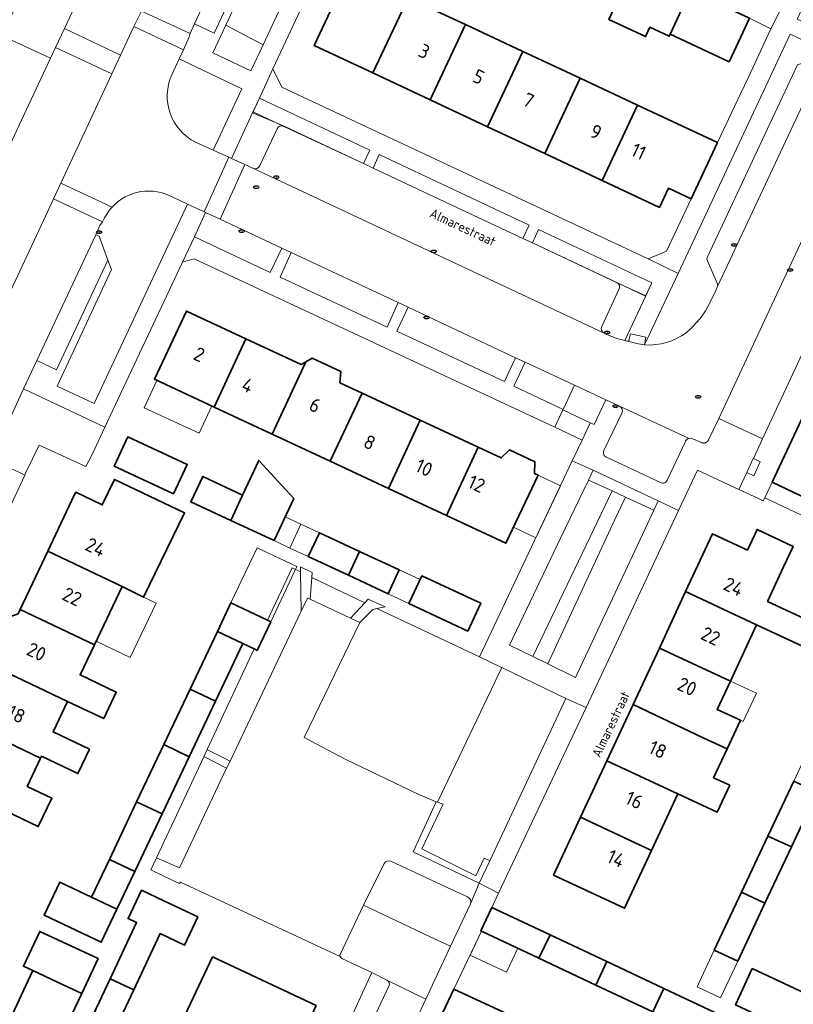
# Model space of a CAD drawing. Header units: metres. Extents: x 149984 to 156489, y 469398 to 478068.
# Tile 526 of 656: x 153799 to 153874, y 473854 to 473949. Entities that reach past the tile are written whole.
import ezdxf
from ezdxf.enums import TextEntityAlignment as Align

# ---------------------------------------------------------------- set-up
doc = ezdxf.new("R2010")
doc.units = ezdxf.units.M
doc.header["$LTSCALE"] = 0.75
for name, color, linetype, lineweight in [('B-WE-GR-BEPLANTING_CULTUUR_HEESTERS-GV', 252, 'Continuous', 18), ('B-WE-GR-BEPLANTING_CULTUUR_ROOS-GV', 252, 'Continuous', 18), ('B-WE-GR-HAAG-GV', 252, 'Continuous', 13), ('B-WE-GR-STRUIK-GV', 252, 'Continuous', 13), ('B-WE-IE-MEUBILAIR-S', 252, 'Continuous', 25), ('B-WE-OG-BEBOUWING-GV', 6, 'Continuous', 35), ('B-WE-OG-BEBOUWING-T18', 1, 'Continuous', 18), ('B-WE-OG-BEBOUWING_LUIFEL-GV', 6, 'Continuous', 18), ('B-WE-OG-TERREIN_BEGROEID-GV', 252, 'Continuous', 18), ('B-WE-OG-TERREIN_ERF-GV', 252, 'Continuous', 18), ('B-WE-OG-TOPOGRAFIE-T18', 7, 'Continuous', 18), ('B-WE-VH-OPENVERHARDING_BETONELEMENT-GV', 252, 'Continuous', 18), ('B-WE-VH-OPENVERHARDING_BETONSTRAATSTEEN-GV', 252, 'Continuous', 18), ('B-WE-VH-OPENVERHARDING_SIERBESTRATING-GV', 252, 'Continuous', 18), ('B-WE-VH-OPENVERHARDING_STRAATBAKSTEEN-GV', 252, 'Continuous', 18), ('B-WE-VH-OPENVERHARDING_TEGEL-GV', 252, 'Continuous', 18)]:
    doc.layers.add(name, color=color, linetype=linetype, lineweight=lineweight)
doc.styles.add('NLCS-ISO', font='NLCS-ISO.ttf')
doc.styles.add('NLCS-ISO-M500-T18', font='NLCS-ISO.ttf', dxfattribs={"height": 0.9})
doc.styles.add('NLCS-ISO-M750-T18', font='NLCS-ISO.ttf', dxfattribs={"height": 1.35})

# ---------------------------------------------------------------- blocks, each defined once
blk = doc.blocks.new('SIE-MEUBILAIR_PUT_KOLK-SO')
blk.add_ellipse((0, 0), major_axis=(1.25, 0), ratio=0.54)
at = {"style": 'NLCS-ISO'}
blk.add_text('klk', height=0.75, dxfattribs=at).set_placement((0.03, 0), align=Align.MIDDLE_CENTER)
blk = doc.blocks.new('SIE-MEUBILAIR_PUT_RIOOLPUT-SO')
blk.add_ellipse((0, 0), major_axis=(1.25, 0), ratio=0.54)
at = {"style": 'NLCS-ISO'}
blk.add_text('ri', height=0.75, dxfattribs=at).set_placement((-0.04, 0.07), align=Align.MIDDLE_CENTER)

msp = doc.modelspace()

# ---------------------------------------------------------------- linework, layer by layer
at = {"layer": 'B-WE-GR-BEPLANTING_CULTUUR_HEESTERS-GV', "flags": 128}
for points in [[(153822.516, 473946.78), (153818.928, 473948.667), (153817.678, 473945.984), (153821.319, 473944.264)], [(153860.229, 473901.892), (153860.64, 473902.77), (153854.36, 473905.73), (153853.907, 473904.782), (153856.203, 473903.732), (153857.491, 473903.144)], [(153826.202, 473892.14), (153826.129, 473895.917), (153825.307, 473896.301), (153822.946, 473891.254), (153823.249, 473891.11), (153821.939, 473888.349), (153821.651, 473888.486), (153817.109, 473878.777), (153817.161, 473878.744), (153819.339, 473877.671)], [(153827.232, 473895.39), (153827.072, 473893.276), (153830.944, 473891.474), (153832.33, 473892.951)], [(153845.564, 473886.701), (153845.4, 473886.78), (153843.412, 473887.717), (153833.507, 473892.392), (153833.111, 473892.309), (153831.846, 473891.042), (153826.468, 473879.939), (153830.492, 473877.828), (153837.486, 473874.468), (153839.223, 473873.753), (153839.337, 473873.711)], [(153818.998, 473876.994), (153816.854, 473878.068), (153816.788, 473878.093), (153812.219, 473868.326), (153814.438, 473867.367)]]:
    msp.add_lwpolyline(points, close=True, dxfattribs=at)
for points in [[(153876.868, 473945.802), (153877.019, 473946.111), (153876.354, 473946.42), (153873.396, 473947.796), (153862.567, 473924.702), (153859.327, 473917.817)], [(153865.4, 473926.313), (153874.081, 473944.845), (153876.868, 473945.802)], [(153814.427, 473945.41), (153813.71, 473943.876)], [(153816.005, 473937.373), (153817.695, 473936.609), (153820.461, 473942.537), (153814.427, 473945.41)], [(153824.466, 473938.936), (153821.549, 473940.303), (153821.506, 473940.211), (153819.456, 473935.81), (153820.751, 473935.211), (153821.521, 473934.855)], [(153822.189, 473935.111), (153823.861, 473938.675)], [(153807.546, 473925.99), (153807.883, 473925.084), (153802.632, 473913.848), (153806.22, 473912.159), (153815.216, 473931.393), (153813.82, 473932.06)], [(153807.002, 473929.694), (153806.765, 473929.339), (153806.466, 473928.651), (153806.359, 473928.454), (153806.694, 473928.314), (153807.546, 473925.99)], [(153866.349, 473923.786), (153865.402, 473925.925)], [(153857.445, 473918.236), (153859.442, 473922.542), (153856.702, 473923.824)], [(153856.869, 473923.221), (153855.203, 473919.6)], [(153865.68, 473921.949), (153866.184, 473923.017), (153866.356, 473923.381)]]:
    msp.add_lwpolyline(points, dxfattribs=at)
at = {"layer": 'B-WE-GR-BEPLANTING_CULTUUR_HEESTERS-GV'}
for points in [[(153813.71, 473943.876, 0.403174), (153816.005, 473937.373)], [(153823.861, 473938.675, -0.355521), (153824.466, 473938.936)], [(153821.521, 473934.855, 0.40769), (153822.189, 473935.111)], [(153813.82, 473932.06, 0.346835), (153807.938, 473931.11)], [(153807.938, 473931.11, 0.062092), (153807.002, 473929.694)], [(153865.402, 473925.925, -0.221644), (153865.4, 473926.313)], [(153856.702, 473923.824, -0.409872), (153856.869, 473923.221)], [(153866.356, 473923.381, 0.214677), (153866.349, 473923.786)], [(153863.344, 473918.985, 0.101887), (153865.68, 473921.949)], [(153855.203, 473919.6, 0.409443), (153855.428, 473918.948)], [(153855.428, 473918.948, 0.053404), (153857.445, 473918.236)], [(153859.327, 473917.817, 0.173765), (153863.344, 473918.985)]]:
    msp.add_lwpolyline(points, format="xyb", dxfattribs=at)
at = {"layer": 'B-WE-GR-BEPLANTING_CULTUUR_ROOS-GV', "flags": 128}
msp.add_lwpolyline([(153849.996, 473887.051), (153856.477, 473900.965), (153857.491, 473903.144), (153856.203, 473903.732), (153855.193, 473901.598), (153848.549, 473887.756)], close=True, dxfattribs=at)
at = {"layer": 'B-WE-GR-HAAG-GV', "flags": 128}
for points in [[(153822.162, 473941.619), (153821.506, 473940.211), (153824.536, 473938.911), (153832.199, 473935.314), (153832.803, 473936.611)], [(153833.724, 473936.178), (153833.128, 473934.878), (153847.569, 473928.099), (153848.184, 473929.373)], [(153849.105, 473928.939), (153848.505, 473927.66), (153856.644, 473923.84), (153859.437, 473922.529), (153860.026, 473923.8)]]:
    msp.add_lwpolyline(points, close=True, dxfattribs=at)
at = {"layer": 'B-WE-GR-STRUIK-GV', "flags": 128}
for points in [[(153832.199, 473935.314), (153832.803, 473936.611), (153822.162, 473941.619), (153821.549, 473940.303), (153824.466, 473938.936)], [(153833.128, 473934.878), (153847.569, 473928.099), (153848.184, 473929.373), (153833.724, 473936.178)], [(153859.442, 473922.542), (153860.026, 473923.8), (153849.105, 473928.939), (153848.505, 473927.66), (153856.702, 473923.824)], [(153839.337, 473873.711), (153839.223, 473873.753), (153836.997, 473868.928), (153843.386, 473865.898), (153844.397, 473868.051), (153843.849, 473868.316), (153843.041, 473866.596), (153837.825, 473869.207), (153839.885, 473873.511)]]:
    msp.add_lwpolyline(points, close=True, dxfattribs=at)
at = {"layer": 'B-WE-OG-BEBOUWING-GV', "flags": 128}
for points in [[(153833.103, 473944.054), (153836.507, 473951.313), (153838.427, 473955.417), (153835.846, 473956.625), (153833.926, 473952.522), (153830.959, 473953.911), (153830.856, 473953.959), (153827.461, 473946.7)], [(153862.712, 473949.735), (153863.774, 473952.003), (153858.257, 473954.584), (153857.72, 473953.454), (153857.181, 473952.318), (153857.313, 473952.257), (153855.89, 473949.217), (153859.433, 473947.559), (153859.858, 473948.467), (153861.712, 473947.599), (153861.805, 473947.797)], [(153869.468, 473949.339), (153863.774, 473952.003), (153862.712, 473949.735), (153861.805, 473947.797), (153867.498, 473945.132), (153868.406, 473947.071)], [(153836.507, 473951.313), (153833.103, 473944.054), (153838.651, 473941.452), (153842.057, 473948.716)], [(153847.586, 473946.128), (153842.057, 473948.716), (153838.651, 473941.452), (153844.178, 473938.861)], [(153849.704, 473936.269), (153853.115, 473943.541), (153847.586, 473946.128), (153844.178, 473938.861)], [(153849.704, 473936.269), (153855.231, 473933.677), (153858.644, 473940.953), (153853.115, 473943.541)], [(153858.644, 473940.953), (153855.231, 473933.677), (153860.773, 473931.078), (153861.644, 473932.934), (153863.816, 473931.915), (153866.368, 473937.339)], [(153820.852, 473918.408), (153815.109, 473921.085), (153812.04, 473914.502), (153817.783, 473911.825)], [(153823.39, 473909.211), (153826.639, 473916.179), (153826.203, 473915.914), (153820.852, 473918.408), (153817.783, 473911.825)], [(153828.998, 473906.597), (153832.066, 473913.18), (153829.928, 473914.177), (153830.015, 473915.262), (153827.25, 473916.551), (153826.639, 473916.179), (153823.39, 473909.211)], [(153832.066, 473913.18), (153828.998, 473906.597), (153834.605, 473903.983), (153837.674, 473910.567)], [(153899.381, 473899.981), (153874.951, 473911.64), (153871.654, 473904.591), (153896.029, 473892.957), (153896.098, 473893.102)], [(153834.605, 473903.983), (153840.212, 473901.369), (153843.281, 473907.953), (153837.674, 473910.567)], [(153808.14, 473906.129), (153813.868, 473903.458), (153815.19, 473906.295), (153809.462, 473908.965)], [(153843.281, 473907.953), (153840.212, 473901.369), (153845.955, 473898.692), (153849.052, 473905.263), (153848.699, 473905.428), (153848.753, 473906.539), (153846.288, 473907.688), (153845.499, 473906.919)], [(153819.4, 473900.881), (153823.571, 473898.936), (153825.467, 473903.002), (153822.1, 473906.672), (153820.536, 473903.317)], [(153801.735, 473897.912), (153808.907, 473894.508), (153810.985, 473893.469), (153814.935, 473901.632), (153808.159, 473904.847), (153806.993, 473902.39), (153804.436, 473903.603), (153804.327, 473903.373)], [(153819.4, 473900.881), (153820.536, 473903.317), (153816.687, 473905.111), (153815.552, 473902.675)], [(153830.744, 473895.592), (153831.819, 473897.899), (153827.948, 473899.698), (153826.874, 473897.396)], [(153863.299, 473894.02), (153870.14, 473890.806), (153875.596, 473888.263), (153876.657, 473890.539), (153871.2, 473893.081), (153872.75, 473896.406), (153873.672, 473898.383), (153870.19, 473900.026), (153869.261, 473898.032), (153865.898, 473899.599)], [(153808.907, 473894.508), (153801.735, 473897.912), (153799.072, 473892.302), (153806.244, 473888.898)], [(153831.819, 473897.899), (153830.744, 473895.592), (153834.579, 473893.804), (153835.656, 473896.116)], [(153842.284, 473890.212), (153843.533, 473892.89), (153837.843, 473895.542), (153836.595, 473892.864)], [(153870.14, 473890.806), (153863.299, 473894.02), (153860.763, 473888.577), (153867.613, 473885.386)], [(153818.105, 473890.168), (153820.563, 473889.002), (153821.651, 473888.486), (153821.939, 473888.349), (153823.249, 473891.11), (153822.946, 473891.254), (153819.415, 473892.928)], [(153796.473, 473886.828), (153803.646, 473883.423), (153807.135, 473881.767), (153808.348, 473884.323), (153804.859, 473885.979), (153806.244, 473888.898), (153799.072, 473892.302), (153798.869, 473891.875), (153797.77, 473891.483), (153796.986, 473889.83), (153797.375, 473888.729)], [(153815.469, 473884.614), (153817.927, 473883.448), (153820.563, 473889.002), (153818.105, 473890.168)], [(153867.294, 473878.838), (153868.586, 473881.608), (153866.34, 473882.655), (153867.613, 473885.386), (153860.763, 473888.577), (153858.227, 473883.134), (153865.048, 473879.883)], [(153793.874, 473881.353), (153801.047, 473877.949), (153801.135, 473878.133), (153804.636, 473876.472), (153805.75, 473878.818), (153802.248, 473880.48), (153803.646, 473883.423), (153796.473, 473886.828)], [(153817.927, 473883.448), (153815.469, 473884.614), (153812.93, 473879.264), (153815.387, 473878.098)], [(153862.539, 473874.501), (153866.337, 473872.732), (153867.555, 473875.344), (153866.002, 473876.067), (153867.294, 473878.838), (153865.048, 473879.883), (153858.227, 473883.134), (153855.692, 473877.691)], [(153801.047, 473877.949), (153793.874, 473881.353), (153791.276, 473875.879), (153798.449, 473872.474), (153800.817, 473871.35), (153802.124, 473874.103), (153799.755, 473875.227)], [(153810.312, 473873.748), (153812.769, 473872.582), (153815.387, 473878.098), (153812.93, 473879.264)], [(153855.692, 473877.691), (153853.156, 473872.248), (153860.002, 473869.059), (153862.539, 473874.501)], [(153873.51, 473869.39), (153875.992, 473874.667), (153873.736, 473875.742), (153871.244, 473870.445)], [(153807.676, 473868.194), (153810.133, 473867.028), (153812.769, 473872.582), (153810.312, 473873.748)], [(153853.156, 473872.248), (153850.557, 473866.669), (153857.401, 473863.478), (153860.002, 473869.059)], [(153873.51, 473869.39), (153871.244, 473870.445), (153868.688, 473865.013), (153870.954, 473863.957)], [(153810.133, 473867.028), (153807.676, 473868.194), (153805.948, 473864.554), (153808.405, 473863.388)], [(153808.405, 473863.388), (153805.948, 473864.554), (153802.911, 473865.996), (153801.397, 473862.806), (153806.891, 473860.199)], [(153807.753, 473856.667), (153810.025, 473855.601), (153812.576, 473861.032), (153814.93, 473859.926), (153816.213, 473862.659), (153812.924, 473864.203), (153810.764, 473865.217), (153809.481, 473862.484), (153810.304, 473862.098)], [(153870.954, 473863.957), (153868.688, 473865.013), (153866.066, 473859.438), (153868.332, 473858.382)], [(153849.142, 473858.645), (153850.208, 473860.91), (153844.598, 473863.549), (153843.54, 473861.284), (153843.583, 473861.264)], [(153803.217, 473856.096), (153805.027, 473855.253), (153806.596, 473858.622), (153800.959, 473861.247), (153799.39, 473857.878), (153800.278, 473857.464)], [(153849.142, 473858.645), (153854.643, 473856.055), (153855.703, 473858.324), (153850.208, 473860.91)], [(153888.63, 473855.074), (153888.829, 473855.5), (153882.237, 473858.587), (153880.514, 473859.394), (153877.904, 473853.821), (153869.728, 473857.651), (153868.104, 473854.158), (153877.994, 473849.528), (153879.628, 473853.014), (153886.219, 473849.927), (153887.265, 473852.16), (153888.021, 473851.806), (153889.385, 473854.72)], [(153817.676, 473851.847), (153824.971, 473848.421), (153827.63, 473854.082), (153817.619, 473858.784), (153814.96, 473853.123)], [(153855.703, 473858.324), (153854.643, 473856.055), (153860.128, 473853.472), (153861.189, 473855.742)], [(153805.027, 473855.253), (153803.217, 473856.096), (153800.278, 473857.464), (153798.066, 473852.713), (153801.012, 473851.359), (153802.815, 473850.585)], [(153810.025, 473855.601), (153807.753, 473856.667), (153805.096, 473851.011), (153807.368, 473849.944)], [(153841.82, 473842.925), (153845.215, 473850.193), (153846.47, 473852.88), (153846.562, 473853.078), (153840.911, 473855.656), (153839.587, 473852.822), (153836.192, 473845.554)], [(153865.611, 473850.891), (153866.672, 473853.162), (153861.189, 473855.742), (153860.128, 473853.472)]]:
    msp.add_lwpolyline(points, close=True, dxfattribs=at)
at = {"layer": 'B-WE-OG-BEBOUWING_LUIFEL-GV', "flags": 128}
for points in [[(153817.56, 473911.929), (153812.263, 473914.398), (153811.034, 473911.762), (153816.332, 473909.293)], [(153851.22, 473904.238), (153849.052, 473905.263), (153846.681, 473900.232), (153848.845, 473899.213)], [(153826.168, 473900.525), (153824.642, 473901.234), (153823.571, 473898.936), (153825.096, 473898.225)], [(153827.948, 473899.698), (153826.168, 473900.525), (153825.096, 473898.225), (153826.874, 473897.396)], [(153819.415, 473892.928), (153823.249, 473891.11), (153825.777, 473896.439), (153821.944, 473898.257)], [(153837.673, 473895.176), (153835.656, 473896.116), (153834.579, 473893.804), (153836.595, 473892.864)], [(153812.181, 473892.901), (153810.985, 473893.469), (153808.907, 473894.508), (153806.4, 473889.227), (153809.695, 473887.663)], [(153870.131, 473884.212), (153867.613, 473885.386), (153866.34, 473882.655), (153868.586, 473881.608), (153868.858, 473881.481)], [(153847.093, 473859.61), (153843.583, 473861.264), (153842.488, 473858.965), (153846.008, 473857.307)], [(153868.332, 473858.382), (153866.066, 473859.438), (153864.408, 473855.88), (153866.674, 473854.824)]]:
    msp.add_lwpolyline(points, close=True, dxfattribs=at)
at = {"layer": 'B-WE-OG-TERREIN_BEGROEID-GV', "flags": 128}
for points in [[(153810.768, 473950.013), (153817.91, 473965.212), (153824.869, 473980.185), (153831.913, 473995.128), (153834.189, 474000), (153840.544, 474013.629), (153840.613, 474013.775), (153835.106, 474016.389), (153827.444, 474000), (153810.637, 473964.021), (153809.937, 473962.524), (153809.094, 473960.655), (153803.348, 473948.332), (153808.756, 473945.782), (153810.043, 473948.536)], [(153829.722, 473962.278), (153826.075, 473964.011), (153818.928, 473948.667), (153822.516, 473946.78)], [(153816.966, 473930.599), (153815.885, 473928.253), (153823.211, 473924.795), (153824.312, 473927.149), (153818.367, 473929.941)], [(153835.568, 473921.923), (153825.23, 473926.746), (153824.156, 473924.367), (153834.501, 473919.547)], [(153836.503, 473921.472), (153835.419, 473919.132), (153845.805, 473914.281), (153846.889, 473916.587), (153838.424, 473920.547)], [(153847.824, 473916.146), (153846.724, 473913.845), (153851.474, 473911.6), (153852.562, 473913.938)], [(153853.907, 473904.782), (153851.259, 473899.236), (153846.3, 473888.85), (153848.549, 473887.756), (153855.193, 473901.598), (153856.203, 473903.732)], [(153849.996, 473887.051), (153852.67, 473885.75), (153859.355, 473900.025), (153860.229, 473901.892), (153857.491, 473903.144), (153856.477, 473900.965)], [(153851.75, 473883.71), (153845.564, 473886.701), (153839.337, 473873.711), (153839.885, 473873.511), (153837.825, 473869.207), (153843.041, 473866.596), (153843.849, 473868.316), (153844.397, 473868.051)]]:
    msp.add_lwpolyline(points, close=True, dxfattribs=at)
msp.add_lwpolyline([(153782.607, 473889.972), (153783.081, 473890.852), (153789.303, 473904.138), (153795.822, 473918.109), (153801.769, 473930.775), (153802.286, 473931.918), (153802.99, 473933.437), (153807.919, 473943.972), (153802.493, 473946.508), (153802.012, 473945.482), (153778.087, 473894.457), (153777.239, 473892.649)], dxfattribs=at)
at = {"layer": 'B-WE-OG-TERREIN_ERF-GV', "flags": 128}
for points in [[(153831.425, 473961.494), (153823.466, 473944.452), (153824.334, 473942.683), (153859.687, 473926.114), (153861.446, 473926.876), (153863.816, 473931.915), (153861.644, 473932.934), (153860.773, 473931.078), (153855.231, 473933.677), (153849.704, 473936.269), (153844.178, 473938.861), (153838.651, 473941.452), (153833.103, 473944.054), (153827.461, 473946.7), (153830.856, 473953.959)], [(153836.507, 473951.313), (153842.057, 473948.716), (153847.586, 473946.128), (153853.115, 473943.541), (153858.644, 473940.953), (153866.368, 473937.339), (153868.547, 473941.971), (153869.385, 473943.724), (153871.516, 473948.314), (153869.468, 473949.339), (153868.406, 473947.071), (153867.498, 473945.132), (153861.805, 473947.797), (153861.712, 473947.599), (153859.858, 473948.467), (153859.433, 473947.559), (153855.89, 473949.217)], [(153810.133, 473867.028), (153808.405, 473863.388), (153806.891, 473860.199), (153801.397, 473862.806), (153802.911, 473865.996), (153805.948, 473864.554), (153807.676, 473868.194), (153810.312, 473873.748), (153812.93, 473879.264), (153815.469, 473884.614), (153818.105, 473890.168), (153819.415, 473892.928), (153822.946, 473891.254), (153825.307, 473896.301), (153826.129, 473895.917), (153826.12, 473896.408), (153827.268, 473895.86), (153827.232, 473895.39), (153832.33, 473892.951), (153832.65, 473893.292), (153834.292, 473892.556), (153833.507, 473892.392), (153843.412, 473887.717), (153852.358, 473906.646), (153853.302, 473908.643), (153850.672, 473909.871), (153815.877, 473926.128), (153814.723, 473925.787), (153807.24, 473909.883), (153805.998, 473907.17), (153805.415, 473906.097), (153800.895, 473908.161), (153799.624, 473905.501), (153799.505, 473905.252), (153791.935, 473888.992)], [(153798.869, 473891.875), (153799.072, 473892.302), (153801.735, 473897.912), (153804.327, 473903.373), (153804.436, 473903.603), (153806.993, 473902.39), (153808.159, 473904.847), (153814.935, 473901.632), (153810.985, 473893.469), (153808.907, 473894.508), (153806.244, 473888.898), (153804.859, 473885.979), (153808.348, 473884.323), (153807.135, 473881.767), (153803.646, 473883.423), (153802.248, 473880.48), (153805.75, 473878.818), (153804.636, 473876.472), (153801.135, 473878.133), (153801.047, 473877.949), (153799.755, 473875.227), (153802.124, 473874.103), (153800.817, 473871.35), (153798.449, 473872.474)], [(153890.053, 473891.103), (153885.652, 473893.174), (153885.531, 473893.231), (153886.539, 473895.375), (153885.879, 473895.684), (153886.004, 473895.949), (153883.742, 473897.013), (153870.933, 473903.065), (153870.796, 473902.775), (153870.258, 473903.029), (153868.44, 473903.877), (153864.427, 473905.747), (153862.595, 473901.849), (153853.696, 473882.843), (153845.252, 473864.935), (153844.598, 473863.549), (153850.208, 473860.91), (153855.703, 473858.324), (153861.189, 473855.742), (153866.672, 473853.162)], [(153875.596, 473888.263), (153870.14, 473890.806), (153867.613, 473885.386), (153866.34, 473882.655), (153868.586, 473881.608), (153867.294, 473878.838), (153866.002, 473876.067), (153867.555, 473875.344), (153866.337, 473872.732), (153862.539, 473874.501), (153860.002, 473869.059), (153857.401, 473863.478), (153850.557, 473866.669), (153853.156, 473872.248), (153855.692, 473877.691), (153858.227, 473883.134), (153860.763, 473888.577), (153863.299, 473894.02), (153865.898, 473899.599), (153869.261, 473898.032), (153870.19, 473900.026), (153873.672, 473898.383), (153872.75, 473896.406), (153871.2, 473893.081), (153876.657, 473890.539)], [(153829.947, 473858.813), (153814.557, 473866.001), (153814.463, 473865.858), (153813.747, 473866.195), (153811.678, 473867.17), (153812.219, 473868.326), (153816.788, 473878.093), (153817.109, 473878.777), (153821.651, 473888.486), (153820.563, 473889.002), (153817.927, 473883.448), (153815.387, 473878.098), (153812.769, 473872.582), (153810.133, 473867.028)], [(153860.128, 473853.472), (153854.643, 473856.055), (153849.142, 473858.645), (153843.583, 473861.264), (153840.911, 473855.656), (153846.562, 473853.078)], [(153829.802, 473850.274), (153833.01, 473857.27), (153830.103, 473858.64)], [(153868.104, 473854.158), (153869.728, 473857.651), (153877.904, 473853.821)]]:
    msp.add_lwpolyline(points, dxfattribs=at)
for points in [[(153840.212, 473901.369), (153834.605, 473903.983), (153828.998, 473906.597), (153823.39, 473909.211), (153817.783, 473911.825), (153812.04, 473914.502), (153815.109, 473921.085), (153820.852, 473918.408), (153826.203, 473915.914), (153826.639, 473916.179), (153827.25, 473916.551), (153830.015, 473915.262), (153829.928, 473914.177), (153832.066, 473913.18), (153837.674, 473910.567), (153843.281, 473907.953), (153845.499, 473906.919), (153846.288, 473907.688), (153848.753, 473906.539), (153848.699, 473905.428), (153849.052, 473905.263), (153845.955, 473898.692)], [(153808.14, 473906.129), (153809.462, 473908.965), (153815.19, 473906.295), (153813.868, 473903.458)], [(153823.571, 473898.936), (153819.4, 473900.881), (153815.552, 473902.675), (153816.687, 473905.111), (153820.536, 473903.317), (153822.1, 473906.672), (153825.467, 473903.002)], [(153834.579, 473893.804), (153830.744, 473895.592), (153826.874, 473897.396), (153827.948, 473899.698), (153831.819, 473897.899), (153835.656, 473896.116)], [(153836.595, 473892.864), (153837.843, 473895.542), (153843.533, 473892.89), (153842.284, 473890.212)], [(153873.51, 473869.39), (153870.954, 473863.957), (153868.332, 473858.382), (153866.066, 473859.438), (153868.688, 473865.013), (153871.244, 473870.445), (153873.736, 473875.742), (153876.356, 473881.313), (153878.936, 473886.797), (153881.631, 473892.526), (153882.05, 473893.417), (153884.312, 473892.352), (153883.893, 473891.462), (153883.824, 473891.315), (153882.223, 473887.912), (153884.629, 473886.781), (153883.604, 473884.602), (153881.198, 473885.733), (153878.622, 473880.257), (153875.992, 473874.667)], [(153799.583, 473833.37), (153796.988, 473827.845), (153794.328, 473822.183), (153797.184, 473820.841), (153796.28, 473818.915), (153791.152, 473821.324), (153792.057, 473823.25), (153794.716, 473828.912), (153797.311, 473834.437), (153799.906, 473839.962), (153802.502, 473845.487), (153805.096, 473851.011), (153807.753, 473856.667), (153810.304, 473862.098), (153809.481, 473862.484), (153810.764, 473865.217), (153812.924, 473864.203), (153816.213, 473862.659), (153814.93, 473859.926), (153812.576, 473861.032), (153810.025, 473855.601), (153807.368, 473849.944), (153804.773, 473844.42), (153802.178, 473838.895)], [(153795.465, 473847.127), (153798.066, 473852.713), (153800.278, 473857.464), (153799.39, 473857.878), (153800.959, 473861.247), (153806.596, 473858.622), (153805.027, 473855.253), (153802.815, 473850.585), (153800.16, 473844.955), (153797.78, 473839.562), (153795.189, 473834.15), (153793.364, 473834.933), (153790.425, 473836.301), (153792.944, 473841.713)], [(153809.89, 473835.272), (153812.486, 473840.797), (153815.081, 473846.322), (153817.676, 473851.847), (153814.96, 473853.123), (153817.619, 473858.784), (153827.63, 473854.082), (153824.971, 473848.421), (153822.376, 473842.896), (153819.78, 473837.371), (153817.185, 473831.845), (153814.59, 473826.32), (153813.45, 473823.893), (153814.104, 473822.968), (153813.27, 473821.18), (153812.136, 473821.095), (153811.995, 473820.795), (153809.336, 473815.135), (153802.041, 473818.561), (153804.7, 473824.222), (153802.355, 473825.324), (153804.95, 473830.849), (153807.295, 473829.747)]]:
    msp.add_lwpolyline(points, close=True, dxfattribs=at)
at = {"layer": 'B-WE-OG-TERREIN_ERF-GV'}
msp.add_lwpolyline([(153830.103, 473858.64, -0.209638), (153829.947, 473858.813)], format="xyb", dxfattribs=at)
at = {"layer": 'B-WE-VH-OPENVERHARDING_BETONELEMENT-GV', "flags": 128}
for points in [[(153859.458, 473918.571), (153857.985, 473918.876), (153857.796, 473918.159)], [(153859.327, 473917.817), (153859.458, 473918.571)]]:
    msp.add_lwpolyline(points, dxfattribs=at)
at = {"layer": 'B-WE-VH-OPENVERHARDING_BETONELEMENT-GV'}
msp.add_lwpolyline([(153857.796, 473918.159, 0.022125), (153859.327, 473917.817)], format="xyb", dxfattribs=at)
at = {"layer": 'B-WE-VH-OPENVERHARDING_BETONELEMENT-GV', "flags": 128}
msp.add_lwpolyline([(153869.197, 473905.501), (153869.869, 473905.19), (153870.494, 473906.541), (153869.834, 473906.846), (153869.822, 473906.852)], close=True, dxfattribs=at)
at = {"layer": 'B-WE-VH-OPENVERHARDING_BETONSTRAATSTEEN-GV', "flags": 128}
for points in [[(153815.884, 473948.792), (153817.78, 473947.899), (153825.463, 473964.289), (153823.544, 473965.181)], [(153810.043, 473948.536), (153814.834, 473946.281), (153815.368, 473947.53), (153815.467, 473947.849), (153810.768, 473950.013)], [(153866.505, 473910.733), (153870.724, 473908.77), (153886.227, 473941.983), (153882.696, 473943.604), (153882.023, 473943.913), (153871.178, 473920.724)], [(153816.844, 473930.663), (153816.966, 473930.599), (153818.367, 473929.941), (153820.751, 473935.211), (153819.456, 473935.81), (153819.217, 473935.921)], [(153807.546, 473925.99), (153806.694, 473928.314), (153806.359, 473928.454), (153800.693, 473916.326), (153802.577, 473915.418)], [(153796.257, 473906.804), (153798.128, 473905.921), (153799.505, 473905.252), (153799.624, 473905.501), (153800.895, 473908.161), (153805.415, 473906.097), (153805.998, 473907.17), (153807.24, 473909.883), (153799.394, 473913.576)], [(153851.456, 473911.56), (153854.096, 473910.317), (153854.458, 473910.147), (153855.584, 473912.535), (153852.562, 473913.938), (153851.474, 473911.6)]]:
    msp.add_lwpolyline(points, close=True, dxfattribs=at)
for points in [[(153866.356, 473923.381), (153876.868, 473945.802), (153874.081, 473944.845), (153865.4, 473926.313)], [(153823.861, 473938.675), (153822.189, 473935.111)], [(153847.569, 473928.099), (153833.128, 473934.878), (153832.199, 473935.314), (153824.466, 473938.936)], [(153821.521, 473934.855), (153855.428, 473918.948)], [(153807.938, 473931.11), (153802.99, 473933.437), (153802.286, 473931.918)], [(153802.286, 473931.918), (153807.002, 473929.694)], [(153856.702, 473923.824), (153848.505, 473927.66), (153847.569, 473928.099)], [(153865.402, 473925.925), (153866.349, 473923.786)], [(153855.203, 473919.6), (153856.869, 473923.221)], [(153863.626, 473908.794), (153856.93, 473911.909)], [(153857.155, 473911.247), (153855.41, 473907.623)], [(153861.513, 473904.753), (153861.518, 473904.765), (153863.237, 473908.425)], [(153855.667, 473906.975), (153860.883, 473904.538)], [(153834.197, 473867.787), (153832.21, 473863.758), (153838.581, 473860.756), (153840.598, 473859.811), (153842.539, 473863.886)], [(153840.693, 473865.293), (153834.843, 473868.024)], [(153842.249, 473864.563), (153840.693, 473865.293)], [(153832.21, 473863.758), (153829.949, 473859.012)], [(153830.103, 473858.64), (153833.01, 473857.27), (153834.462, 473856.552), (153838.213, 473854.697), (153840.598, 473859.811), (153838.581, 473860.756), (153832.21, 473863.758)], [(153834.462, 473856.552), (153833.01, 473857.27), (153829.802, 473850.274), (153831.606, 473849.436), (153833.893, 473854.323), (153834.655, 473855.95)]]:
    msp.add_lwpolyline(points, dxfattribs=at)
at = {"layer": 'B-WE-VH-OPENVERHARDING_BETONSTRAATSTEEN-GV'}
for points in [[(153824.466, 473938.936, 0.355521), (153823.861, 473938.675)], [(153822.189, 473935.111, -0.40769), (153821.521, 473934.855)], [(153807.002, 473929.694, -0.062092), (153807.938, 473931.11)], [(153865.4, 473926.313, 0.221644), (153865.402, 473925.925)], [(153856.869, 473923.221, 0.409872), (153856.702, 473923.824)], [(153866.349, 473923.786, -0.214677), (153866.356, 473923.381)], [(153855.428, 473918.948, -0.409443), (153855.203, 473919.6)], [(153856.93, 473911.909, -0.412025), (153857.155, 473911.247)], [(153863.237, 473908.425, -0.266445), (153863.626, 473908.794)], [(153855.41, 473907.623, 0.424877), (153855.667, 473906.975)], [(153860.883, 473904.538, 0.443239), (153861.513, 473904.753)], [(153834.843, 473868.024, 0.391231), (153834.197, 473867.787)], [(153842.539, 473863.886, 0.395971), (153842.249, 473864.563)], [(153829.949, 473859.012, 0.170889), (153829.947, 473858.813)], [(153829.947, 473858.813, 0.209638), (153830.103, 473858.64)], [(153834.655, 473855.95, 0.4037), (153834.462, 473856.552)]]:
    msp.add_lwpolyline(points, format="xyb", dxfattribs=at)
at = {"layer": 'B-WE-VH-OPENVERHARDING_SIERBESTRATING-GV', "flags": 128}
for points in [[(153826.129, 473895.917), (153826.202, 473892.14), (153826.801, 473893.404), (153827.072, 473893.276), (153827.232, 473895.39), (153827.268, 473895.86), (153826.12, 473896.408)], [(153832.33, 473892.951), (153830.944, 473891.474), (153831.846, 473891.042), (153833.111, 473892.309), (153833.507, 473892.392), (153834.292, 473892.556), (153832.65, 473893.292)], [(153817.109, 473878.777), (153816.788, 473878.093), (153816.854, 473878.068), (153818.998, 473876.994), (153819.339, 473877.671), (153817.161, 473878.744)]]:
    msp.add_lwpolyline(points, close=True, dxfattribs=at)
at = {"layer": 'B-WE-VH-OPENVERHARDING_STRAATBAKSTEEN-GV', "flags": 128}
msp.add_lwpolyline([(153844.653, 474010.235), (153844.781, 474010.526), (153845.217, 474011.516), (153840.544, 474013.629), (153834.189, 474000), (153831.913, 473995.128), (153824.869, 473980.185), (153817.91, 473965.212), (153810.768, 473950.013), (153815.467, 473947.849), (153815.884, 473948.792), (153823.544, 473965.181), (153825.744, 473969.845), (153827.116, 473972.869), (153829.602, 473978.116), (153839.844, 474000), (153843.28, 474007.352), (153843.771, 474008.445)], close=True, dxfattribs=at)
for points in [[(153798.484, 473950.168), (153797.772, 473948.554), (153797.346, 473947.634), (153802.012, 473945.482), (153802.493, 473946.508), (153803.348, 473948.332), (153809.094, 473960.655), (153809.937, 473962.524), (153810.637, 473964.021), (153805.898, 473966.02), (153805.689, 473965.619)], [(153814.834, 473946.281), (153810.043, 473948.536), (153808.756, 473945.782), (153807.919, 473943.972), (153802.99, 473933.437), (153807.938, 473931.11)], [(153773.445, 473896.614), (153778.087, 473894.457), (153802.012, 473945.482), (153797.346, 473947.634)], [(153813.71, 473943.876), (153814.427, 473945.41), (153814.834, 473946.281)], [(153876.868, 473945.802), (153866.356, 473923.381), (153866.184, 473923.017), (153865.68, 473921.949)], [(153863.892, 473908.791), (153864.814, 473908.41), (153864.829, 473908.402), (153864.844, 473908.395), (153864.86, 473908.388), (153864.876, 473908.382), (153864.892, 473908.376), (153864.908, 473908.371), (153864.924, 473908.367), (153864.94, 473908.363), (153864.957, 473908.359), (153864.974, 473908.357), (153864.99, 473908.354), (153865.007, 473908.353), (153865.024, 473908.352), (153865.041, 473908.351), (153865.058, 473908.351), (153865.075, 473908.352), (153865.092, 473908.353), (153865.109, 473908.355), (153865.125, 473908.357), (153865.142, 473908.36), (153865.159, 473908.364), (153865.175, 473908.368), (153865.191, 473908.373), (153865.207, 473908.378), (153865.223, 473908.384), (153865.239, 473908.39), (153865.254, 473908.397), (153865.269, 473908.405), (153865.284, 473908.413), (153865.299, 473908.421), (153865.313, 473908.43), (153865.327, 473908.44), (153865.341, 473908.45), (153865.354, 473908.46), (153865.367, 473908.471), (153865.38, 473908.482), (153865.392, 473908.494), (153865.404, 473908.506), (153865.415, 473908.519), (153865.426, 473908.532), (153865.437, 473908.545), (153865.447, 473908.559), (153865.456, 473908.573), (153865.465, 473908.587), (153865.474, 473908.601), (153865.482, 473908.616), (153865.489, 473908.632), (153865.496, 473908.647), (153866.505, 473910.733), (153871.178, 473920.724), (153882.023, 473943.913)], [(153813.82, 473932.06), (153815.216, 473931.393), (153816.844, 473930.663), (153819.217, 473935.921), (153817.695, 473936.609), (153816.005, 473937.373)], [(153855.428, 473918.948), (153821.521, 473934.855), (153820.751, 473935.211), (153818.367, 473929.941), (153824.312, 473927.149)], [(153796.257, 473906.804), (153799.394, 473913.576), (153800.693, 473916.326), (153806.359, 473928.454), (153806.466, 473928.651), (153806.765, 473929.339), (153807.002, 473929.694), (153802.286, 473931.918), (153801.769, 473930.775), (153795.822, 473918.109)], [(153824.312, 473927.149), (153825.23, 473926.746), (153835.568, 473921.923), (153836.503, 473921.472), (153838.424, 473920.547), (153846.889, 473916.587), (153847.824, 473916.146), (153852.562, 473913.938), (153855.584, 473912.535), (153856.93, 473911.909), (153863.626, 473908.794)], [(153834.059, 473845.787), (153838.213, 473854.697), (153834.462, 473856.552)], [(153834.655, 473855.95), (153833.893, 473854.323), (153831.606, 473849.436), (153828.211, 473842.178), (153815.555, 473814.984), (153815.081, 473813.924), (153811.375, 473806.132)]]:
    msp.add_lwpolyline(points, dxfattribs=at)
at = {"layer": 'B-WE-VH-OPENVERHARDING_STRAATBAKSTEEN-GV'}
for points in [[(153816.005, 473937.373, -0.403174), (153813.71, 473943.876)], [(153807.938, 473931.11, -0.346835), (153813.82, 473932.06)], [(153865.68, 473921.949, -0.101887), (153863.344, 473918.985)], [(153857.445, 473918.236, -0.053404), (153855.428, 473918.948)], [(153857.796, 473918.159, -0.008751), (153857.445, 473918.236)], [(153859.327, 473917.817, -0.022125), (153857.796, 473918.159)], [(153863.344, 473918.985, -0.173765), (153859.327, 473917.817)], [(153863.626, 473908.794, -0.124045), (153863.892, 473908.791)], [(153834.462, 473856.552, -0.4037), (153834.655, 473855.95)]]:
    msp.add_lwpolyline(points, format="xyb", dxfattribs=at)
at = {"layer": 'B-WE-VH-OPENVERHARDING_TEGEL-GV', "flags": 128}
for points in [[(153890.29, 473986.612), (153888.895, 473987.246), (153882.964, 473974.643), (153881.923, 473972.362), (153882.313, 473971.364), (153875.012, 473955.677), (153874.236, 473954.01), (153872.351, 473949.959), (153871.516, 473948.314), (153869.385, 473943.724), (153868.547, 473941.971), (153866.368, 473937.339), (153863.816, 473931.915), (153861.446, 473926.876), (153859.687, 473926.114), (153862.567, 473924.702), (153873.396, 473947.796), (153876.354, 473946.42), (153876.994, 473947.836), (153877.018, 473947.892), (153874.072, 473949.249), (153884.644, 473971.878), (153887.651, 473970.455)], [(153889.636, 473949.165), (153890.304, 473948.846), (153889.016, 473946.145), (153888.348, 473946.464), (153886.227, 473941.983), (153870.724, 473908.77), (153869.834, 473906.846), (153870.494, 473906.541), (153869.869, 473905.19), (153869.197, 473905.501), (153868.44, 473903.877), (153870.258, 473903.029), (153870.796, 473902.775), (153870.933, 473903.065), (153871.654, 473904.591), (153874.951, 473911.64), (153877.718, 473917.555), (153878.14, 473918.456), (153881.328, 473925.272), (153884.438, 473931.92), (153887.74, 473938.979), (153890.581, 473945.053), (153890.648, 473945.023), (153892.236, 473948.404)], [(153862.567, 473924.702), (153859.687, 473926.114), (153824.334, 473942.683), (153823.466, 473944.452), (153822.162, 473941.619), (153832.803, 473936.611), (153832.199, 473935.314), (153833.128, 473934.878), (153833.724, 473936.178), (153848.184, 473929.373), (153847.569, 473928.099), (153848.505, 473927.66), (153849.105, 473928.939), (153860.026, 473923.8), (153859.442, 473922.542), (153857.445, 473918.236)], [(153857.796, 473918.159), (153857.985, 473918.876), (153859.458, 473918.571), (153859.327, 473917.817), (153862.567, 473924.702)], [(153856.93, 473911.909), (153855.584, 473912.535), (153854.458, 473910.147), (153854.096, 473910.317), (153853.302, 473908.643), (153852.358, 473906.646), (153854.36, 473905.73), (153860.64, 473902.77), (153862.595, 473901.849), (153864.427, 473905.747), (153868.44, 473903.877), (153869.197, 473905.501), (153869.822, 473906.852), (153869.834, 473906.846), (153870.724, 473908.77), (153866.505, 473910.733), (153865.496, 473908.647), (153865.489, 473908.632), (153865.482, 473908.616), (153865.474, 473908.601), (153865.465, 473908.587), (153865.456, 473908.573), (153865.447, 473908.559), (153865.437, 473908.545), (153865.426, 473908.532), (153865.415, 473908.519), (153865.404, 473908.506), (153865.392, 473908.494), (153865.38, 473908.482), (153865.367, 473908.471), (153865.354, 473908.46), (153865.341, 473908.45), (153865.327, 473908.44), (153865.313, 473908.43), (153865.299, 473908.421), (153865.284, 473908.413), (153865.269, 473908.405), (153865.254, 473908.397), (153865.239, 473908.39), (153865.223, 473908.384), (153865.207, 473908.378), (153865.191, 473908.373), (153865.175, 473908.368), (153865.159, 473908.364), (153865.142, 473908.36), (153865.125, 473908.357), (153865.109, 473908.355), (153865.092, 473908.353), (153865.075, 473908.352), (153865.058, 473908.351), (153865.041, 473908.351), (153865.024, 473908.352), (153865.007, 473908.353), (153864.99, 473908.354), (153864.974, 473908.357), (153864.957, 473908.359), (153864.94, 473908.363), (153864.924, 473908.367), (153864.908, 473908.371), (153864.892, 473908.376), (153864.876, 473908.382), (153864.86, 473908.388), (153864.844, 473908.395), (153864.829, 473908.402), (153864.814, 473908.41), (153863.892, 473908.791)], [(153855.41, 473907.623), (153857.155, 473911.247)], [(153863.237, 473908.425), (153861.518, 473904.765), (153861.513, 473904.753)], [(153860.883, 473904.538), (153855.667, 473906.975)], [(153839.223, 473873.753), (153837.486, 473874.468), (153830.492, 473877.828), (153826.468, 473879.939), (153831.846, 473891.042), (153830.944, 473891.474), (153827.072, 473893.276), (153826.801, 473893.404), (153826.202, 473892.14), (153819.339, 473877.671), (153818.998, 473876.994), (153814.438, 473867.367), (153812.219, 473868.326), (153811.678, 473867.17), (153813.747, 473866.195), (153814.463, 473865.858), (153814.557, 473866.001), (153829.947, 473858.813)], [(153842.539, 473863.886), (153843.386, 473865.898), (153836.997, 473868.928), (153839.223, 473873.753)], [(153829.949, 473859.012), (153832.21, 473863.758), (153834.197, 473867.787)], [(153834.843, 473868.024), (153840.693, 473865.293), (153842.249, 473864.563)], [(153843.583, 473861.264), (153843.54, 473861.284), (153844.598, 473863.549), (153845.252, 473864.935), (153843.386, 473865.898), (153842.539, 473863.886), (153840.598, 473859.811), (153838.213, 473854.697), (153834.059, 473845.787)], [(153836.192, 473845.554), (153839.587, 473852.822), (153840.911, 473855.656), (153843.583, 473861.264)]]:
    msp.add_lwpolyline(points, dxfattribs=at)
for points in [[(153826.075, 473964.011), (153825.463, 473964.289), (153817.78, 473947.899), (153815.884, 473948.792), (153815.467, 473947.849), (153815.368, 473947.53), (153814.834, 473946.281), (153814.427, 473945.41), (153820.461, 473942.537), (153817.695, 473936.609), (153819.217, 473935.921), (153819.456, 473935.81), (153821.506, 473940.211), (153821.549, 473940.303), (153822.162, 473941.619), (153823.466, 473944.452), (153831.425, 473961.494), (153829.722, 473962.278), (153822.516, 473946.78), (153821.319, 473944.264), (153817.678, 473945.984), (153818.928, 473948.667)], [(153871.516, 473948.314), (153872.351, 473949.959), (153870.251, 473951.011), (153864.556, 473953.675), (153859.048, 473956.252), (153858.653, 473955.42), (153858.257, 473954.584), (153863.774, 473952.003), (153869.468, 473949.339)], [(153802.493, 473946.508), (153807.919, 473943.972), (153808.756, 473945.782), (153803.348, 473948.332)], [(153816.966, 473930.599), (153816.844, 473930.663), (153815.216, 473931.393), (153806.22, 473912.159), (153802.632, 473913.848), (153807.883, 473925.084), (153807.546, 473925.99), (153802.577, 473915.418), (153800.693, 473916.326), (153799.394, 473913.576), (153807.24, 473909.883), (153814.723, 473925.787), (153815.885, 473928.253)], [(153825.23, 473926.746), (153824.312, 473927.149), (153823.211, 473924.795), (153815.885, 473928.253), (153814.723, 473925.787), (153815.877, 473926.128), (153850.672, 473909.871), (153851.456, 473911.56), (153851.474, 473911.6), (153846.724, 473913.845), (153847.824, 473916.146), (153846.889, 473916.587), (153845.805, 473914.281), (153835.419, 473919.132), (153836.503, 473921.472), (153835.568, 473921.923), (153834.501, 473919.547), (153824.156, 473924.367)], [(153854.096, 473910.317), (153851.456, 473911.56), (153850.672, 473909.871), (153853.302, 473908.643)], [(153798.128, 473905.921), (153790.509, 473889.624), (153791.935, 473888.992), (153799.505, 473905.252)], [(153860.64, 473902.77), (153860.229, 473901.892), (153859.355, 473900.025), (153852.67, 473885.75), (153849.996, 473887.051), (153848.549, 473887.756), (153846.3, 473888.85), (153851.259, 473899.236), (153853.907, 473904.782), (153854.36, 473905.73), (153852.358, 473906.646), (153843.412, 473887.717), (153845.4, 473886.78), (153845.564, 473886.701), (153851.75, 473883.71), (153853.696, 473882.843), (153862.595, 473901.849)], [(153885.879, 473895.684), (153886.539, 473895.375), (153891.062, 473893.247), (153902.457, 473888.039), (153902.342, 473888.399), (153901.8, 473888.645), (153902.457, 473890.149), (153901.873, 473890.42), (153896.098, 473893.102), (153896.029, 473892.957), (153871.654, 473904.591), (153870.933, 473903.065), (153883.742, 473897.013), (153886.004, 473895.949)], [(153844.397, 473868.051), (153843.386, 473865.898), (153845.252, 473864.935), (153853.696, 473882.843), (153851.75, 473883.71)]]:
    msp.add_lwpolyline(points, close=True, dxfattribs=at)
at = {"layer": 'B-WE-VH-OPENVERHARDING_TEGEL-GV'}
for points in [[(153857.445, 473918.236, 0.008751), (153857.796, 473918.159)], [(153857.155, 473911.247, 0.412025), (153856.93, 473911.909)], [(153863.626, 473908.794, 0.266445), (153863.237, 473908.425)], [(153863.892, 473908.791, 0.124045), (153863.626, 473908.794)], [(153855.667, 473906.975, -0.424877), (153855.41, 473907.623)], [(153861.513, 473904.753, -0.443239), (153860.883, 473904.538)], [(153834.197, 473867.787, -0.391231), (153834.843, 473868.024)], [(153842.249, 473864.563, -0.395971), (153842.539, 473863.886)], [(153829.947, 473858.813, -0.170889), (153829.949, 473859.012)]]:
    msp.add_lwpolyline(points, format="xyb", dxfattribs=at)

# ---------------------------------------------------------------- block references
at = {"layer": 'B-WE-IE-MEUBILAIR-S', "xscale": 0.2, "yscale": 0.2, "zscale": 0.2}
for name, p in [('SIE-MEUBILAIR_PUT_KOLK-SO', (153823.783, 473933.991)), ('SIE-MEUBILAIR_PUT_RIOOLPUT-SO', (153821.853, 473933.036)), ('SIE-MEUBILAIR_PUT_KOLK-SO', (153806.691, 473928.701)), ('SIE-MEUBILAIR_PUT_KOLK-SO', (153820.445, 473928.799)), ('SIE-MEUBILAIR_PUT_KOLK-SO', (153838.98, 473926.836)), ('SIE-MEUBILAIR_PUT_KOLK-SO', (153867.989, 473927.459)), ('SIE-MEUBILAIR_PUT_KOLK-SO', (153873.388, 473925.046)), ('SIE-MEUBILAIR_PUT_KOLK-SO', (153838.29, 473920.47)), ('SIE-MEUBILAIR_PUT_KOLK-SO', (153855.719, 473919.006)), ('SIE-MEUBILAIR_PUT_RIOOLPUT-SO', (153864.504, 473912.817)), ('SIE-MEUBILAIR_PUT_KOLK-SO', (153856.536, 473911.916))]:
    msp.add_blockref(name, p, dxfattribs=at)

# ---------------------------------------------------------------- texts
at = {"layer": 'B-WE-OG-BEBOUWING-T18', "style": 'NLCS-ISO-M750-T18'}
for s, rotation, p in [('3', 334.9, (153838.067, 473946.144)), ('5', 334.9, (153843.319, 473943.681)), ('7', 334.9, (153848.136, 473941.423)), ('9', 334.9, (153854.643, 473938.371)), ('11', 335, (153858.758, 473936.483)), ('2', 335.1, (153816.354, 473916.904)), ('4', 335.1, (153821.027, 473913.913)), ('6', 335, (153827.536, 473912.004)), ('8', 335.1, (153832.8, 473908.425)), ('10', 335, (153838.056, 473905.975)), ('12', 335.1, (153843.129, 473904.422)), ('24', 334.6, (153806.351, 473898.308)), ('24', 335.1, (153867.934, 473894.497)), ('22', 334.6, (153804.085, 473893.535)), ('22', 335.1, (153865.715, 473889.735)), ('20', 334.7, (153800.649, 473888.218)), ('20', 335.1, (153863.445, 473884.861)), ('18', 334.6, (153798.7, 473882.193)), ('18', 335.1, (153860.613, 473878.783)), ('16', 335.1, (153858.343, 473873.909)), ('14', 335, (153856.592, 473868.269))]:
    msp.add_text(s, height=1.35, rotation=rotation, dxfattribs=at).set_placement(p, align=Align.MIDDLE)
at = {"layer": 'B-WE-OG-TOPOGRAFIE-T18', "style": 'NLCS-ISO-M500-T18'}
for rotation, p in [(335, (153841.79, 473929.169)), (64.7, (153856.072, 473881.217))]:
    msp.add_text('Almarestraat', height=0.9, rotation=rotation, dxfattribs=at).set_placement(p, align=Align.MIDDLE)

doc.saveas('drawing.dxf')
